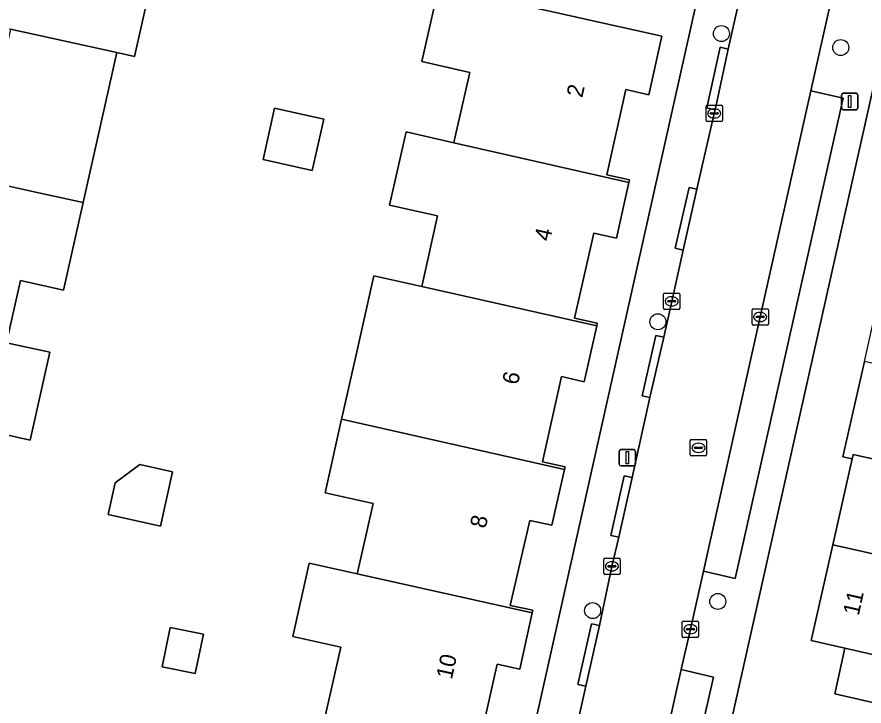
# Model space of a CAD drawing. Extents: x 161771 to 163125, y 382475 to 383179.
# Drawn here: x 162596.6 to 162648.4, y 382624.8 to 382667 of the extents above; entities that cross this region are included whole.
import ezdxf

# ---------------------------------------------------------------- set-up
doc = ezdxf.new("R2010")
doc.units = 0
for name, color, linetype in [('IMGEO_Boom', 7, 'Continuous'), ('IMGEO_Erf', 7, 'Continuous'), ('IMGEO_Kolk', 7, 'Continuous'), ('IMGEO_Lichtmast', 7, 'Continuous'), ('IMGEO_Pand', 7, 'Continuous'), ('IMGEO_Pand_nummerreeks', 7, 'Continuous'), ('IMGEO_Parkeervlak_open', 7, 'Continuous'), ('IMGEO_Rijbaan_lokaal_open', 7, 'Continuous'), ('IMGEO_Rioolput', 7, 'Continuous'), ('IMGEO_Voetpad_open', 7, 'Continuous')]:
    doc.layers.add(name, color=color, linetype=linetype)

msp = doc.modelspace()

# ---------------------------------------------------------------- linework, layer by layer
at = {"layer": 'IMGEO_Boom'}
for centre in [(162639.695, 382665.934), (162646.986, 382665.077), (162635.808, 382648.312), (162639.474, 382631.202), (162631.823, 382630.642)]:
    msp.add_circle(centre, 0.489, dxfattribs=at)
at = {"layer": 'IMGEO_Erf'}
for points in [[(162621.402, 382592.881), (162622.207, 382596.532), (162640.083, 382676.445)], [(162591.858, 382673.719), (162597.625, 382672.43), (162598.314, 382675.503), (162603.193, 382674.408), (162604.813, 382674.044), (162603.592, 382668.591), (162604.675, 382668.349), (162603.823, 382664.536), (162602.737, 382664.776), (162601.537, 382659.418), (162600.683, 382655.607), (162599.48, 382650.236), (162596.846, 382650.827), (162596.018, 382647.129)], [(162615.499, 382624.268), (162616.426, 382628.405), (162613.498, 382629.061), (162614.502, 382633.544), (162617.431, 382632.893), (162617.469, 382633.06), (162618.396, 382637.197), (162615.468, 382637.853), (162616.475, 382642.343), (162616.514, 382642.517), (162617.439, 382646.645), (162618.443, 382651.124), (162621.37, 382650.466), (162621.412, 382650.653), (162622.338, 382654.781), (162619.41, 382655.437), (162620.415, 382659.924), (162623.341, 382659.26), (162623.385, 382659.455), (162624.306, 382663.563), (162621.378, 382664.219), (162622.411, 382668.834), (162631.194, 382666.866), (162636.059, 382665.767), (162635.256, 382662.18), (162633.855, 382662.52), (162632.683, 382657.301), (162634.079, 382656.988), (162634.044, 382656.83), (162633.272, 382653.422), (162631.885, 382653.732), (162630.72, 382648.525), (162632.107, 382648.215), (162632.071, 382648.06), (162631.296, 382644.634), (162629.915, 382644.964), (162628.761, 382639.753), (162630.134, 382639.44), (162630.1, 382639.284), (162629.327, 382635.861), (162627.982, 382636.162), (162626.78, 382630.957), (162628.162, 382630.666), (162628.128, 382630.514), (162627.363, 382627.066), (162625.983, 382627.376), (162624.82, 382622.196)], [(162665.103, 382629.55), (162671.693, 382659.013), (162649.296, 382664.072), (162636.509, 382606.935), (162636.331, 382606.03)], [(162595.993, 382647.019), (162598.632, 382646.447), (162597.428, 382641.073), (162594.794, 382641.664)]]:
    msp.add_lwpolyline(points, dxfattribs=at)
for points in [[(162657.408, 382626.09), (162650.371, 382627.635), (162649.747, 382624.85), (162646.619, 382625.551), (162647.246, 382628.349), (162645.187, 382628.81), (162646.501, 382634.66), (162647.685, 382639.93), (162647.125, 382640.051), (162648.432, 382645.874), (162649.683, 382651.445), (162650.933, 382657.014), (162652.16, 382662.479), (162656.388, 382661.53), (162656.564, 382662.313), (162664.517, 382660.531), (162663.114, 382654.281), (162661.865, 382648.711), (162660.565, 382642.919), (162658.217, 382643.438), (162657.102, 382638.397), (162657.692, 382638.267), (162656.46, 382632.695), (162658.746, 382632.189)], [(162611.675, 382658.242), (162612.379, 382661.383), (162615.381, 382660.71), (162614.677, 382657.569)], [(162604.132, 382639.579), (162606.147, 382639.127), (162605.402, 382635.802), (162602.2, 382636.519), (162602.637, 382638.467)], [(162608.025, 382629.199), (162607.531, 382626.791), (162605.503, 382627.208), (162605.997, 382629.615)]]:
    msp.add_lwpolyline(points, close=True, dxfattribs=at)
at = {"layer": 'IMGEO_Kolk'}
for p, q in [((162638.756, 382660.626), (162638.756, 382661.478)), ((162638.831, 382661.552), (162639.683, 382661.552)), ((162639.058, 382661.095), (162639.456, 382661.095)), ((162639.244, 382661.332), (162639.269, 382661.332)), ((162639.757, 382661.478), (162639.757, 382660.626)), ((162639.683, 382660.552), (162638.831, 382660.552)), ((162639.015, 382661.046), (162639.015, 382661.058)), ((162639.453, 382661.009), (162639.055, 382661.009)), ((162639.267, 382660.772), (162639.242, 382660.772)), ((162639.499, 382661.058), (162639.499, 382661.046)), ((162636.153, 382649.136), (162636.153, 382649.988)), ((162636.228, 382650.062), (162637.08, 382650.062)), ((162636.641, 382649.842), (162636.666, 382649.842)), ((162637.154, 382649.988), (162637.154, 382649.136)), ((162636.412, 382649.556), (162636.412, 382649.568)), ((162636.85, 382649.519), (162636.452, 382649.519)), ((162636.455, 382649.605), (162636.853, 382649.605)), ((162636.664, 382649.282), (162636.639, 382649.282)), ((162636.896, 382649.568), (162636.896, 382649.556)), ((162637.08, 382649.062), (162636.228, 382649.062)), ((162641.563, 382648.178), (162641.563, 382649.03)), ((162641.638, 382649.104), (162642.49, 382649.104)), ((162641.865, 382648.647), (162642.263, 382648.647)), ((162642.051, 382648.884), (162642.076, 382648.884)), ((162642.564, 382649.03), (162642.564, 382648.178)), ((162641.822, 382648.598), (162641.822, 382648.61)), ((162642.26, 382648.561), (162641.862, 382648.561)), ((162642.074, 382648.324), (162642.049, 382648.324)), ((162642.306, 382648.61), (162642.306, 382648.598)), ((162642.49, 382648.104), (162641.638, 382648.104)), ((162632.501, 382632.927), (162632.501, 382633.779)), ((162632.576, 382633.853), (162633.428, 382633.853)), ((162632.989, 382633.633), (162633.014, 382633.633)), ((162633.502, 382633.779), (162633.502, 382632.927)), ((162632.76, 382633.347), (162632.76, 382633.359)), ((162633.198, 382633.31), (162632.8, 382633.31)), ((162632.803, 382633.396), (162633.201, 382633.396)), ((162633.244, 382633.359), (162633.244, 382633.347)), ((162633.428, 382632.853), (162632.576, 382632.853)), ((162633.012, 382633.073), (162632.987, 382633.073)), ((162637.371, 382630.005), (162638.223, 382630.005)), ((162637.296, 382629.079), (162637.296, 382629.931)), ((162637.555, 382629.499), (162637.555, 382629.511)), ((162637.598, 382629.548), (162637.996, 382629.548)), ((162637.784, 382629.785), (162637.809, 382629.785)), ((162638.039, 382629.511), (162638.039, 382629.499)), ((162638.297, 382629.931), (162638.297, 382629.079)), ((162638.223, 382629.005), (162637.371, 382629.005)), ((162637.993, 382629.462), (162637.595, 382629.462)), ((162637.807, 382629.225), (162637.782, 382629.225))]:
    msp.add_line(p, q, dxfattribs=at)
for points in [[(162638.756, 382660.626), (162638.756, 382661.478)], [(162638.831, 382661.552), (162639.683, 382661.552)], [(162639.757, 382661.478), (162639.757, 382660.626)], [(162639.683, 382660.552), (162638.831, 382660.552)], [(162636.153, 382649.136), (162636.153, 382649.988)], [(162636.228, 382650.062), (162637.08, 382650.062)], [(162637.154, 382649.988), (162637.154, 382649.136)], [(162637.08, 382649.062), (162636.228, 382649.062)], [(162641.563, 382648.178), (162641.563, 382649.03)], [(162641.638, 382649.104), (162642.49, 382649.104)], [(162642.564, 382649.03), (162642.564, 382648.178)], [(162642.49, 382648.104), (162641.638, 382648.104)], [(162632.501, 382632.927), (162632.501, 382633.779)], [(162632.576, 382633.853), (162633.428, 382633.853)], [(162633.502, 382633.779), (162633.502, 382632.927)], [(162633.428, 382632.853), (162632.576, 382632.853)], [(162637.371, 382630.005), (162638.223, 382630.005)], [(162637.296, 382629.079), (162637.296, 382629.931)], [(162638.297, 382629.931), (162638.297, 382629.079)], [(162638.223, 382629.005), (162637.371, 382629.005)]]:
    msp.add_lwpolyline(points, dxfattribs=at)
for centre, radius, start, end in [((162638.833, 382661.476), 0.0765, 91.552, 178.448), ((162638.833, 382661.476), 0.0765, 91.552, 178.448), ((162639.055, 382661.055), 0.0403, 85.8775, 175.7526), ((162639.46, 382661.057), 0.0386, 1.7309, 96.639), ((162639.681, 382661.476), 0.0765, 1.552, 88.448), ((162639.681, 382661.476), 0.0765, 1.552, 88.448), ((162638.833, 382660.628), 0.0765, 181.552, 268.448), ((162638.833, 382660.628), 0.0765, 181.552, 268.448), ((162639.052, 382661.045), 0.0366, 178.938, 274.7102), ((162639.456, 382661.052), 0.043, 264.8664, 352.4533), ((162639.681, 382660.628), 0.0765, 271.552, 358.448), ((162639.681, 382660.628), 0.0765, 271.552, 358.448), ((162636.23, 382649.986), 0.0765, 91.552, 178.448), ((162636.23, 382649.986), 0.0765, 91.552, 178.448), ((162637.078, 382649.986), 0.0765, 1.552, 88.448), ((162637.078, 382649.986), 0.0765, 1.552, 88.448), ((162636.452, 382649.565), 0.0403, 85.8775, 175.7526), ((162636.449, 382649.555), 0.0366, 178.938, 274.7102), ((162636.853, 382649.562), 0.043, 264.8664, 352.4533), ((162636.857, 382649.567), 0.0386, 1.7309, 96.639), ((162636.23, 382649.138), 0.0765, 181.552, 268.448), ((162636.23, 382649.138), 0.0765, 181.552, 268.448), ((162637.078, 382649.138), 0.0765, 271.552, 358.448), ((162637.078, 382649.138), 0.0765, 271.552, 358.448), ((162641.64, 382649.028), 0.0765, 91.552, 178.448), ((162641.64, 382649.028), 0.0765, 91.552, 178.448), ((162641.862, 382648.607), 0.0403, 85.8775, 175.7526), ((162642.267, 382648.609), 0.0386, 1.7309, 96.639), ((162642.488, 382649.028), 0.0765, 1.552, 88.448), ((162642.488, 382649.028), 0.0765, 1.552, 88.448), ((162641.64, 382648.18), 0.0765, 181.552, 268.448), ((162641.64, 382648.18), 0.0765, 181.552, 268.448), ((162641.859, 382648.597), 0.0366, 178.938, 274.7102), ((162642.263, 382648.604), 0.043, 264.8664, 352.4533), ((162642.488, 382648.18), 0.0765, 271.552, 358.448), ((162642.488, 382648.18), 0.0765, 271.552, 358.448), ((162632.578, 382633.777), 0.0765, 91.552, 178.448), ((162632.578, 382633.777), 0.0765, 91.552, 178.448), ((162633.426, 382633.777), 0.0765, 1.552, 88.448), ((162633.426, 382633.777), 0.0765, 1.552, 88.448), ((162632.8, 382633.356), 0.0403, 85.8775, 175.7526), ((162632.797, 382633.346), 0.0366, 178.938, 274.7102), ((162633.201, 382633.353), 0.043, 264.8664, 352.4533), ((162633.205, 382633.358), 0.0386, 1.7309, 96.639), ((162632.578, 382632.929), 0.0765, 181.552, 268.448), ((162632.578, 382632.929), 0.0765, 181.552, 268.448), ((162633.426, 382632.929), 0.0765, 271.552, 358.448), ((162633.426, 382632.929), 0.0765, 271.552, 358.448), ((162637.373, 382629.929), 0.0765, 91.552, 178.448), ((162637.373, 382629.929), 0.0765, 91.552, 178.448), ((162638.221, 382629.929), 0.0765, 1.552, 88.448), ((162638.221, 382629.929), 0.0765, 1.552, 88.448), ((162637.595, 382629.508), 0.0403, 85.8775, 175.7526), ((162637.592, 382629.498), 0.0366, 178.938, 274.7102), ((162637.996, 382629.505), 0.043, 264.8664, 352.4533), ((162638, 382629.51), 0.0386, 1.7309, 96.639), ((162637.373, 382629.081), 0.0765, 181.552, 268.448), ((162637.373, 382629.081), 0.0765, 181.552, 268.448), ((162638.221, 382629.081), 0.0765, 271.552, 358.448), ((162638.221, 382629.081), 0.0765, 271.552, 358.448)]:
    msp.add_arc(centre, radius, start, end, dxfattribs=at)
for centre, major_axis, ratio, start_param, end_param in [((162639.243, 382661.052), (-0.387, 0.002), 0.722429, 4.712389, 7.853982), ((162639.268, 382661.052), (-0.39, 0.002), 0.717154, 1.570796, 4.712389), ((162636.64, 382649.562), (-0.387, 0.002), 0.722429, 4.712389, 7.853982), ((162636.665, 382649.562), (-0.39, 0.002), 0.717154, 1.570796, 4.712389), ((162642.05, 382648.604), (-0.387, 0.002), 0.722429, 4.712389, 7.853982), ((162642.075, 382648.604), (-0.39, 0.002), 0.717154, 1.570796, 4.712389), ((162632.988, 382633.353), (-0.387, 0.002), 0.722429, 4.712389, 7.853982), ((162633.013, 382633.353), (-0.39, 0.002), 0.717154, 1.570796, 4.712389), ((162637.783, 382629.505), (-0.387, 0.002), 0.722429, 4.712389, 7.853982), ((162637.808, 382629.505), (-0.39, 0.002), 0.717154, 1.570796, 4.712389)]:
    msp.add_ellipse(centre, major_axis=major_axis, ratio=ratio, start_param=start_param, end_param=end_param, dxfattribs=at)
at = {"layer": 'IMGEO_Lichtmast'}
for p, q in [((162647.038, 382661.381), (162647.038, 382662.181)), ((162647.038, 382662.181), (162647.038, 382661.381)), ((162647.138, 382662.281), (162647.928, 382662.281)), ((162647.928, 382662.281), (162647.138, 382662.281)), ((162648.028, 382662.181), (162648.028, 382661.381)), ((162648.028, 382661.381), (162648.028, 382662.181)), ((162647.928, 382661.281), (162647.138, 382661.281)), ((162647.138, 382661.281), (162647.928, 382661.281)), ((162633.446, 382639.594), (162633.446, 382640.394)), ((162633.446, 382640.394), (162633.446, 382639.594)), ((162633.546, 382640.494), (162634.336, 382640.494)), ((162634.336, 382640.494), (162633.546, 382640.494)), ((162634.436, 382640.394), (162634.436, 382639.594)), ((162634.436, 382639.594), (162634.436, 382640.394)), ((162634.336, 382639.494), (162633.546, 382639.494)), ((162633.546, 382639.494), (162634.336, 382639.494))]:
    msp.add_line(p, q, dxfattribs=at)
for points in [[(162647.458, 382662.156), (162647.608, 382662.156), (162647.608, 382661.406), (162647.458, 382661.406), (162647.458, 382662.156)], [(162633.866, 382640.369), (162634.016, 382640.369), (162634.016, 382639.619), (162633.866, 382639.619), (162633.866, 382640.369)]]:
    msp.add_lwpolyline(points, dxfattribs=at)
for centre, start, end in [((162647.138, 382662.181), 90, 180), ((162647.138, 382662.181), 90, 180), ((162647.928, 382662.181), 0, 90), ((162647.928, 382662.181), 360, 90), ((162647.138, 382661.381), 180, 270), ((162647.138, 382661.381), 180, 270), ((162647.928, 382661.381), 270, 0), ((162647.928, 382661.381), 270, 0), ((162633.546, 382640.394), 90, 180), ((162633.546, 382640.394), 90, 180), ((162634.336, 382640.394), 0, 90), ((162634.336, 382640.394), 360, 90), ((162633.546, 382639.594), 180, 270), ((162633.546, 382639.594), 180, 270), ((162634.336, 382639.594), 270, 0), ((162634.336, 382639.594), 270, 0)]:
    msp.add_arc(centre, 0.1, start, end, dxfattribs=at)
at = {"layer": 'IMGEO_Pand'}
for points in [[(162596.228, 382666.205), (162602.737, 382664.776), (162603.823, 382664.536), (162604.675, 382668.349), (162603.592, 382668.591), (162604.813, 382674.044), (162603.193, 382674.408), (162598.314, 382675.503), (162597.625, 382672.43), (162591.858, 382673.719), (162590.471, 382667.496)], [(162633.855, 382662.52), (162635.256, 382662.18), (162636.059, 382665.767), (162631.194, 382666.866), (162622.411, 382668.834), (162621.378, 382664.219), (162624.306, 382663.563), (162623.385, 382659.455), (162623.341, 382659.26), (162634.044, 382656.83), (162634.079, 382656.988), (162632.683, 382657.301)], [(162602.737, 382664.776), (162596.228, 382666.205), (162595.566, 382663.258), (162589.809, 382664.549), (162588.413, 382658.327), (162594.169, 382657.033), (162598.046, 382656.184), (162600.683, 382655.607), (162601.537, 382659.418)], [(162615.381, 382660.71), (162612.379, 382661.383), (162611.675, 382658.242), (162614.677, 382657.569)], [(162631.885, 382653.732), (162633.272, 382653.422), (162634.044, 382656.83), (162623.341, 382659.26), (162620.415, 382659.924), (162619.41, 382655.437), (162622.338, 382654.781), (162621.412, 382650.653), (162621.37, 382650.466), (162632.071, 382648.06), (162632.107, 382648.215), (162630.72, 382648.525)], [(162600.683, 382655.607), (162598.046, 382656.184), (162594.169, 382657.033), (162593.506, 382654.076), (162587.749, 382655.367), (162586.355, 382649.156), (162592.111, 382647.861), (162595.993, 382647.019), (162596.018, 382647.129), (162596.846, 382650.827), (162599.48, 382650.236)], [(162629.915, 382644.964), (162631.296, 382644.634), (162632.071, 382648.06), (162621.37, 382650.466), (162618.443, 382651.124), (162617.439, 382646.645), (162616.514, 382642.517), (162616.475, 382642.343), (162630.1, 382639.284), (162630.134, 382639.44), (162628.761, 382639.753)], [(162598.632, 382646.447), (162595.993, 382647.019), (162592.111, 382647.861), (162591.449, 382644.914), (162585.692, 382646.205), (162584.299, 382639.999), (162590.057, 382638.712), (162593.939, 382637.845), (162594.531, 382640.489), (162594.794, 382641.664), (162597.428, 382641.073)], [(162658.217, 382643.438), (162658.273, 382643.667), (162648.432, 382645.874), (162647.125, 382640.051), (162647.685, 382639.93), (162647.744, 382640.187), (162657.035, 382638.104), (162657.102, 382638.397)], [(162627.982, 382636.162), (162629.327, 382635.861), (162630.1, 382639.284), (162616.475, 382642.343), (162615.468, 382637.853), (162618.396, 382637.197), (162617.469, 382633.06), (162617.431, 382632.893), (162628.128, 382630.514), (162628.162, 382630.666), (162626.78, 382630.957)], [(162657.102, 382638.397), (162657.035, 382638.104), (162647.744, 382640.187), (162647.685, 382639.93), (162646.501, 382634.66), (162656.41, 382632.443), (162656.46, 382632.695), (162657.692, 382638.267)], [(162602.637, 382638.467), (162602.2, 382636.519), (162605.402, 382635.802), (162606.147, 382639.127), (162604.132, 382639.579)], [(162658.746, 382632.189), (162656.46, 382632.695), (162656.41, 382632.443), (162646.501, 382634.66), (162645.187, 382628.81), (162647.246, 382628.349), (162650.371, 382627.635), (162657.408, 382626.09)], [(162625.983, 382627.376), (162627.363, 382627.066), (162628.128, 382630.514), (162617.431, 382632.893), (162614.502, 382633.544), (162613.498, 382629.061), (162616.426, 382628.405), (162615.499, 382624.268), (162615.464, 382624.113), (162626.166, 382621.738), (162626.197, 382621.876), (162624.82, 382622.196)], [(162608.025, 382629.199), (162605.997, 382629.615), (162605.503, 382627.208), (162607.531, 382626.791)], [(162650.371, 382627.635), (162647.246, 382628.349), (162646.619, 382625.551), (162649.747, 382624.85)]]:
    msp.add_lwpolyline(points, close=True, dxfattribs=at)
at = {"layer": 'IMGEO_Parkeervlak_open'}
for points in [[(162645.155, 382662.439), (162642.064, 382648.604), (162638.592, 382633.065), (162640.531, 382632.6), (162647.131, 382661.99)], [(162637.243, 382627.039), (162633.494, 382610.356), (162633.267, 382609.416), (162635.182, 382608.903), (162639.203, 382626.581)]]:
    msp.add_lwpolyline(points, close=True, dxfattribs=at)
at = {"layer": 'IMGEO_Rijbaan_lokaal_open'}
for points in [[(162645.563, 382689.213), (162644.527, 382684.594), (162640.113, 382664.989), (162639.307, 382661.275), (162639.258, 382661.048), (162638.199, 382656.418), (162637.352, 382652.691), (162636.655, 382649.558), (162636.175, 382647.364), (162635.326, 382643.668), (162634.24, 382638.786), (162633.419, 382635.138), (162633.002, 382633.349), (162632.234, 382629.73), (162631.396, 382626.021), (162630.297, 382621.123)], [(162642.064, 382648.604), (162645.155, 382662.439), (162646.399, 382668.009), (162646.471, 382668.329), (162649.984, 382683.926), (162650.422, 382685.917), (162650.863, 382687.923)], [(162633.248, 382609.339), (162633.267, 382609.416), (162633.494, 382610.356), (162637.243, 382627.039), (162637.797, 382629.505), (162638.592, 382633.065), (162642.064, 382648.604)]]:
    msp.add_lwpolyline(points, dxfattribs=at)
at = {"layer": 'IMGEO_Rioolput'}
for p, q in [((162637.788, 382640.178), (162637.788, 382641.03)), ((162637.863, 382641.104), (162638.715, 382641.104)), ((162638.276, 382640.884), (162638.301, 382640.884)), ((162638.789, 382641.03), (162638.789, 382640.178)), ((162638.047, 382640.598), (162638.047, 382640.61)), ((162638.485, 382640.561), (162638.087, 382640.561)), ((162638.09, 382640.647), (162638.488, 382640.647)), ((162638.531, 382640.61), (162638.531, 382640.598)), ((162638.715, 382640.104), (162637.863, 382640.104)), ((162638.299, 382640.324), (162638.274, 382640.324))]:
    msp.add_line(p, q, dxfattribs=at)
for points in [[(162637.788, 382640.178), (162637.788, 382641.03)], [(162637.863, 382641.104), (162638.715, 382641.104)], [(162638.789, 382641.03), (162638.789, 382640.178)], [(162638.715, 382640.104), (162637.863, 382640.104)]]:
    msp.add_lwpolyline(points, dxfattribs=at)
for centre, radius, start, end in [((162637.865, 382641.028), 0.0765, 91.552, 178.448), ((162637.865, 382641.028), 0.0765, 91.552, 178.448), ((162638.713, 382641.028), 0.0765, 1.552, 88.448), ((162638.713, 382641.028), 0.0765, 1.552, 88.448), ((162638.087, 382640.607), 0.0403, 85.8775, 175.7526), ((162638.084, 382640.597), 0.0366, 178.938, 274.7102), ((162638.488, 382640.604), 0.043, 264.8664, 352.4533), ((162638.492, 382640.609), 0.0386, 1.7309, 96.639), ((162637.865, 382640.18), 0.0765, 181.552, 268.448), ((162637.865, 382640.18), 0.0765, 181.552, 268.448), ((162638.713, 382640.18), 0.0765, 271.552, 358.448), ((162638.713, 382640.18), 0.0765, 271.552, 358.448)]:
    msp.add_arc(centre, radius, start, end, dxfattribs=at)
for centre, major_axis, ratio, start_param, end_param in [((162638.275, 382640.604), (-0.387, 0.002), 0.722429, 4.712389, 7.853982), ((162638.3, 382640.604), (-0.39, 0.002), 0.717154, 1.570796, 4.712389)]:
    msp.add_ellipse(centre, major_axis=major_axis, ratio=ratio, start_param=start_param, end_param=end_param, dxfattribs=at)
at = {"layer": 'IMGEO_Voetpad_open'}
for points in [[(162643.112, 382689.963), (162641.523, 382682.919), (162640.083, 382676.445), (162622.207, 382596.532), (162621.402, 382592.881)], [(162650.863, 382687.923), (162650.422, 382685.917), (162652.374, 382685.473), (162648.438, 382667.881), (162646.471, 382668.329), (162646.399, 382668.009), (162645.155, 382662.439), (162647.131, 382661.99), (162640.531, 382632.6), (162638.592, 382633.065), (162637.797, 382629.505), (162637.243, 382627.039), (162639.203, 382626.581), (162635.182, 382608.903), (162633.267, 382609.416), (162633.248, 382609.339)], [(162630.297, 382621.123), (162631.396, 382626.021), (162630.909, 382626.131), (162631.747, 382629.84), (162632.234, 382629.73), (162633.002, 382633.349), (162633.419, 382635.138), (162632.932, 382635.247), (162633.753, 382638.895), (162634.24, 382638.786), (162635.326, 382643.668), (162634.839, 382643.779), (162635.688, 382647.475), (162636.175, 382647.364), (162636.655, 382649.558), (162637.352, 382652.691), (162636.865, 382652.801), (162637.712, 382656.528), (162638.199, 382656.418), (162639.258, 382661.048), (162639.307, 382661.275), (162638.807, 382661.385), (162639.625, 382665.096), (162640.113, 382664.989), (162644.527, 382684.594)], [(162636.331, 382606.03), (162636.509, 382606.935), (162649.296, 382664.072)]]:
    msp.add_lwpolyline(points, dxfattribs=at)
for points in [[(162640.113, 382664.989), (162639.625, 382665.096), (162638.807, 382661.385), (162639.307, 382661.275)], [(162637.352, 382652.691), (162638.199, 382656.418), (162637.712, 382656.528), (162636.865, 382652.801)], [(162635.326, 382643.668), (162636.175, 382647.364), (162635.688, 382647.475), (162634.839, 382643.779)], [(162633.419, 382635.138), (162634.24, 382638.786), (162633.753, 382638.895), (162632.932, 382635.247)], [(162632.234, 382629.73), (162631.747, 382629.84), (162630.909, 382626.131), (162631.396, 382626.021)]]:
    msp.add_lwpolyline(points, close=True, dxfattribs=at)

# ---------------------------------------------------------------- texts
at = {"layer": 'IMGEO_Pand_nummerreeks'}
for s, rotation, p in [('2', 77.3665, (162631.184, 382661.971)), ('4', 77.3665, (162629.215, 382653.191)), ('6', 77.3665, (162627.247, 382644.409)), ('8', 77.3665, (162625.28, 382635.63)), ('11', 77.3378, (162648.082, 382630.292)), ('10', 77.3665, (162623.212, 382626.399))]:
    msp.add_text(s, height=1, rotation=rotation, dxfattribs=at).set_placement(p)

doc.saveas('drawing.dxf')
